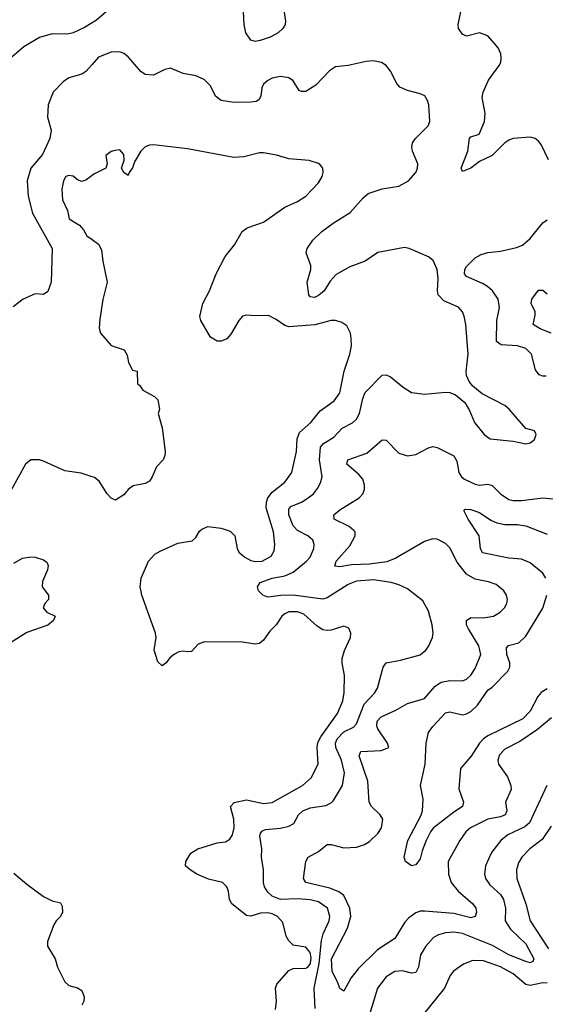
# Model space of a CAD drawing. Header units: inches. Extents: x 1682530 to 1839546, y 640742 to 791647.
# Tile 652 of 656: x 1759657 to 1762142, y 722134 to 726792. Entities that reach past the tile are written whole.
import ezdxf

# ---------------------------------------------------------------- set-up
doc = ezdxf.new("R2010")
doc.units = ezdxf.units.IN
doc.header["$MEASUREMENT"] = 0
doc.layers.add('B7752', color=7, linetype='Continuous')
doc.layers.add('B7762', color=7, linetype='Continuous')

msp = doc.modelspace()

# ---------------------------------------------------------------- linework, layer by layer
at = {"layer": 'B7752', "color": 5}
for points, elevation in [([(1760000, 726777.6), (1759964.1, 726755.9), (1759910, 726730.6), (1759883.8, 726723.8), (1759810, 726725.8), (1759750, 726708.7), (1759676.2, 726663.8), (1759610, 726607.6)], 740), ([(1760000, 726580.8), (1759970, 726546.6), (1759950, 726534.3), (1759890, 726516.9), (1759862.2, 726497.8), (1759814.9, 726450), (1759792.4, 726390), (1759788.5, 726331.5), (1759806, 726270), (1759800.2, 726230), (1759765.4, 726154.6), (1759709.6, 726090.4), (1759692, 726030), (1759697.3, 725957.3), (1759716.9, 725876.9), (1759810.4, 725710), (1759806.4, 725550), (1759790, 725507), (1759770, 725492), (1759730, 725496.2), (1759672.7, 725470), (1759626.5, 725433.5)], 760), ([(1760000, 726055.9), (1759970, 726033), (1759950, 726026.6), (1759930, 726034), (1759910, 726051.5), (1759890, 726055.8), (1759874.8, 726050), (1759863.9, 726030), (1759856.5, 725990), (1759859.9, 725939.9), (1759883, 725890), (1759890.4, 725850), (1759939.8, 725819.8), (1759958.9, 725798.9), (1759974.9, 725770), (1760000, 725751.9)], 780), ([(1760000, 724630), (1759947.8, 724647.8), (1759870, 724658.3), (1759770, 724704.2), (1759750, 724709.8), (1759710.3, 724709.7), (1759684.4, 724690), (1759618.5, 724570)], 780), ([(1759630, 724221.5), (1759670, 724244.4), (1759710, 724251.4), (1759730.2, 724250.2), (1759770, 724237.6), (1759785.3, 724225.3), (1759791.4, 724210), (1759788.8, 724190), (1759765, 724135), (1759763.6, 724110), (1759792.7, 724070), (1759793, 724050), (1759776.3, 724030), (1759767.3, 724010), (1759786, 723990), (1759824, 723970), (1759817.6, 723950), (1759790, 723927.5), (1759690, 723893), (1759495.3, 723770)], 780), ([(1759630, 722754.8), (1759690, 722703), (1759770, 722644.8), (1759810, 722624.6), (1759850, 722614), (1759858, 722598), (1759859.7, 722570), (1759850.2, 722550), (1759830.1, 722529.9), (1759818, 722510), (1759789.1, 722430.9), (1759788.4, 722410), (1759825.2, 722350), (1759836.5, 722310), (1759870, 722240.3), (1759890, 722224), (1759930, 722212.7), (1759950, 722200.3), (1759962.2, 722170), (1759960.6, 722150), (1759950.2, 722130)], 780)]:
    msp.add_lwpolyline(points, dxfattribs=dict(at, elevation=elevation))
at = {"layer": 'B7762', "color": 5}
for points, elevation in [([(1760100.5, 726859.5), (1760020.5, 726790), (1760000, 726777.6)], 740), ([(1760907.7, 726827.7), (1760914, 726786), (1760912.7, 726770), (1760901.6, 726750), (1760878.4, 726730), (1760841.6, 726710), (1760793.1, 726693.1), (1760770, 726689.7), (1760750, 726695.6), (1760726.6, 726730), (1760718.5, 726770), (1760715.6, 726830)], 740), ([(1762156.9, 726130), (1762121.5, 726201.5), (1762110, 726218), (1762094, 726230), (1762070, 726236.9), (1761990.4, 726229.6), (1761970, 726222), (1761950, 726209.6), (1761890.2, 726149.8), (1761830, 726121.7), (1761790, 726089.7), (1761750, 726074), (1761744.2, 726090), (1761776.3, 726170), (1761783.7, 726230), (1761790, 726238.8), (1761829.4, 726250.6), (1761854.3, 726310), (1761857.7, 726350), (1761844.1, 726424.1), (1761848.4, 726450), (1761874, 726506), (1761923.9, 726576.1), (1761930.9, 726590), (1761933.3, 726610), (1761930.8, 726630.8), (1761918.4, 726658.4), (1761870, 726716.3), (1761830, 726729.6), (1761770, 726714.5), (1761750, 726723.7), (1761732, 726750), (1761729.7, 726770), (1761742, 726830)], 740), ([(1761054.2, 722114.2), (1761049.9, 722210), (1761072.2, 722327.8), (1761083.2, 722436.8), (1761092.1, 722467.9), (1761120.8, 722530), (1761122.8, 722550), (1761112.2, 722590), (1761070, 722618.7), (1761030, 722628.8), (1760970, 722633.4), (1760890, 722630.9), (1760850, 722646), (1760830, 722665.3), (1760814.7, 722690), (1760809.2, 722710), (1760809.8, 722770), (1760800.3, 722830), (1760801.1, 722870), (1760792.8, 722930), (1760795.9, 722944.1), (1760804.6, 722955.4), (1760818.4, 722961.6), (1760890, 722967.7), (1760930, 722977.5), (1760952.3, 722990), (1760975, 723030), (1760995.1, 723050), (1761030, 723063.4), (1761104.6, 723075.4), (1761130, 723088.1), (1761141, 723099), (1761182.3, 723170), (1761191.8, 723230), (1761179, 723290), (1761151.7, 723350), (1761150.3, 723370), (1761158.5, 723390), (1761190, 723423.1), (1761234.7, 723445.3), (1761250, 723460.7), (1761285, 723555), (1761333.7, 723606.3), (1761348, 723630), (1761375.1, 723730), (1761389.5, 723750), (1761458, 723762), (1761550, 723787.1), (1761576.9, 723810), (1761591.1, 723830), (1761608.3, 723870), (1761611.2, 723890), (1761606.9, 723930), (1761590, 723994), (1761563.5, 724043.5), (1761490, 724100.4), (1761450, 724119.3), (1761413.2, 724130), (1761330, 724141.7), (1761250, 724135.9), (1761210, 724119.9), (1761110, 724057.9), (1761090, 724051.5), (1760950, 724070.6), (1760890.9, 724069.1), (1760830, 724061.1), (1760806, 724070), (1760785.4, 724090), (1760781.7, 724110), (1760794.6, 724130), (1760850, 724149.6), (1760910, 724161.3), (1760950, 724178.9), (1761012.3, 724230), (1761029.8, 724250), (1761048.1, 724290), (1761049.8, 724310), (1761043.1, 724330), (1761018.9, 724350), (1760970, 724375.4), (1760950, 724397.5), (1760929.4, 724450), (1760930, 724477), (1760939.2, 724490), (1760989.5, 724510.5), (1761021.5, 724530), (1761046, 724550), (1761065, 724575), (1761078.8, 724601.2), (1761086.6, 724630), (1761074.3, 724710), (1761079.6, 724770), (1761093.1, 724786.9), (1761142.6, 724817.4), (1761180.7, 724859.3), (1761230, 724884.6), (1761250, 724902.6), (1761263.9, 724930), (1761279.1, 725000.9), (1761290, 725028.9), (1761370, 725110.3), (1761390, 725111.7), (1761410, 725102.3), (1761470, 725054), (1761510, 725028.9), (1761570, 725021.5), (1761670.3, 725030.3), (1761690, 725028.8), (1761718, 725018), (1761762, 724982), (1761784.2, 724944.2), (1761807.1, 724887.1), (1761853, 724830), (1761881, 724810), (1761990, 724799.1), (1762050, 724786), (1762070, 724791.3), (1762090, 724806), (1762099, 724830), (1762090, 724848), (1762050, 724859), (1761971.6, 724950), (1761950, 724967.6), (1761843.1, 725023.1), (1761799.3, 725059.3), (1761781.3, 725081.3), (1761769.8, 725109.8), (1761767.7, 725127.7), (1761777.1, 725210), (1761765.6, 725350), (1761758, 725390), (1761749.7, 725410), (1761732, 725432), (1761661.9, 725461.9), (1761635.3, 725490), (1761631.7, 725510), (1761635, 725570), (1761629.8, 725609.8), (1761612.4, 725652.4), (1761589.7, 725669.7), (1761499, 725710), (1761475.4, 725715.4), (1761350, 725691.7), (1761290, 725649.8), (1761217.3, 725622.7), (1761153.2, 725586.8), (1761124.5, 725555.5), (1761095.8, 725510), (1761070, 725487.6), (1761050, 725478), (1761030, 725481.2), (1761024.5, 725490), (1761016.2, 725550), (1761032.7, 725610), (1761032.7, 725630), (1761012, 725690), (1761016.2, 725710), (1761043, 725750), (1761086, 725790), (1761138.9, 725830), (1761219.2, 725880.8), (1761280.5, 725950), (1761305.1, 725970), (1761370, 725991.4), (1761450, 726004.2), (1761495.4, 726030), (1761529.7, 726070), (1761537.7, 726090), (1761538.9, 726110), (1761514.3, 726170), (1761511.2, 726190), (1761514.7, 726210), (1761527.8, 726230), (1761588, 726290), (1761595.6, 726310), (1761590.8, 726390), (1761585.1, 726410), (1761571.8, 726431.8), (1761550, 726442), (1761490, 726457.4), (1761453.7, 726473.7), (1761439.6, 726490), (1761410, 726549), (1761390, 726575.3), (1761368, 726590), (1761330, 726598), (1761294.5, 726594.5), (1761210, 726575.6), (1761150, 726569.6), (1761121.6, 726550), (1761057.6, 726482.4), (1761010, 726453.3), (1760990, 726452), (1760978, 726458), (1760950, 726502.7), (1760930, 726516.9), (1760890, 726523.5), (1760850, 726515.1), (1760830, 726504.7), (1760810, 726486.6), (1760801.1, 726470), (1760797.6, 726430), (1760787.4, 726412.6), (1760774.2, 726405.8), (1760750, 726402.6), (1760670, 726400.7), (1760609.6, 726410), (1760583, 726430), (1760559.7, 726479.7), (1760529.7, 726509.7), (1760490, 726527.3), (1760430, 726537.6), (1760370, 726563.1), (1760343.5, 726556.5), (1760290, 726529.6), (1760250, 726532.3), (1760230, 726546.6), (1760170, 726616.9), (1760150, 726632.6), (1760130, 726641), (1760090, 726638.7), (1760030, 726615.1), (1760000, 726580.8)], 760), ([(1760865.7, 722110), (1760870.7, 722150), (1760867, 722210), (1760873.1, 722230), (1760930, 722293.8), (1760950, 722304.3), (1761010, 722304.7), (1761018.8, 722310), (1761032.3, 722327.7), (1761034.3, 722354.3), (1761030, 722379.4), (1761010, 722404.6), (1760950, 722414.2), (1760930, 722434.2), (1760916.7, 722456.7), (1760901.2, 722521.2), (1760876.4, 722550), (1760850, 722562.7), (1760830, 722566.7), (1760795.1, 722564.9), (1760750, 722551.9), (1760730, 722554.8), (1760659.7, 722610), (1760648.2, 722630), (1760644.4, 722670), (1760635.6, 722690), (1760616.3, 722710), (1760550, 722726.1), (1760495.2, 722750), (1760462.3, 722770), (1760441.6, 722790), (1760442.4, 722810), (1760465.7, 722850), (1760498.7, 722870), (1760590, 722898.4), (1760630, 722903.7), (1760650, 722915.9), (1760663.1, 722936.9), (1760671.1, 722970), (1760668.9, 723010), (1760654.2, 723070), (1760671.5, 723088.5), (1760730, 723101.1), (1760810, 723084.2), (1760850, 723089.5), (1760993.5, 723170), (1761034.8, 723205.2), (1761068.4, 723270), (1761063.4, 723350), (1761066.5, 723373.5), (1761080.2, 723399.8), (1761158.8, 723510), (1761184.1, 723570), (1761191.4, 723610), (1761192.8, 723690), (1761181.2, 723750), (1761182.2, 723770), (1761192.2, 723807.8), (1761221.1, 723870), (1761223, 723890), (1761213.6, 723913.6), (1761190, 723923), (1761130, 723905), (1761110, 723902.3), (1761090, 723906.6), (1761063.3, 723923.3), (1760999.7, 723979.7), (1760970, 723991.6), (1760930, 723990.4), (1760910, 723981.9), (1760896.3, 723970), (1760870, 723928.8), (1760840, 723900), (1760810, 723857), (1760790, 723841.8), (1760770, 723838.7), (1760710, 723848.1), (1760530, 723849.8), (1760501.4, 723838.6), (1760470, 723804.2), (1760450, 723801.3), (1760430, 723804.7), (1760410, 723801.3), (1760388.9, 723791.1), (1760367.2, 723772.8), (1760350, 723749.2), (1760330, 723735.3), (1760310, 723755.3), (1760292.7, 723810), (1760302.9, 723870), (1760299.6, 723890), (1760234.5, 724070), (1760227.1, 724110), (1760231.2, 724150), (1760266, 724230), (1760296.5, 724263.5), (1760321.2, 724278.8), (1760404.8, 724315.2), (1760472.7, 724327.3), (1760490, 724342.2), (1760507, 724373), (1760517.3, 724382.7), (1760545.9, 724394.1), (1760610, 724387.4), (1760652.8, 724372.8), (1760673.7, 724350), (1760684.8, 724290), (1760693.5, 724273.5), (1760720.7, 724250), (1760750, 724234.1), (1760771.6, 724228.4), (1760803.7, 724230), (1760845.4, 724254.6), (1760860.2, 724279.8), (1760862.9, 724310), (1760856.3, 724370), (1760822.8, 724482.8), (1760823.8, 724510), (1760830.3, 724529.7), (1760850, 724557.1), (1760910, 724603.9), (1760943.4, 724650), (1760965.2, 724750), (1760968, 724810), (1760980.3, 724839.7), (1761033.2, 724886.8), (1761077.9, 724942.1), (1761143.1, 724990), (1761170, 725026.7), (1761191.6, 725130), (1761218.2, 725210), (1761225.3, 725250), (1761224.4, 725284.4), (1761221.6, 725310), (1761203.6, 725343.6), (1761180.1, 725360.1), (1761150, 725369.6), (1761129.5, 725369.5), (1761051.9, 725348.1), (1760930, 725339.7), (1760910, 725346.3), (1760870, 725374.7), (1760832.9, 725392.9), (1760770.9, 725390.9), (1760730, 725395.1), (1760710, 725389.3), (1760693.4, 725370), (1760655.3, 725304.7), (1760637, 725283), (1760610, 725271.8), (1760590, 725271.8), (1760559.5, 725290), (1760513, 725370), (1760508.5, 725388.5), (1760522.3, 725450), (1760553.8, 725510), (1760586.2, 725590), (1760628.2, 725671.8), (1760672.5, 725727.5), (1760708.9, 725790), (1760733, 725807), (1760810, 725835.2), (1760910, 725904.9), (1760970, 725931.8), (1761010, 725957.6), (1761070, 726020.5), (1761087, 726050), (1761092, 726070), (1761089.4, 726089.4), (1761074, 726110), (1761025.6, 726125.6), (1760930, 726134), (1760871.2, 726151.2), (1760810, 726161.7), (1760790, 726163.1), (1760716.9, 726143.1), (1760670, 726139.8), (1760450, 726181.1), (1760290, 726199.9), (1760270, 726198.8), (1760250, 726191.2), (1760229.1, 726170.9), (1760200.1, 726119.9), (1760190, 726092), (1760174, 726070), (1760170, 726055.3), (1760150, 726068.7), (1760139, 726090), (1760151.5, 726128.5), (1760150, 726155.3), (1760130, 726176), (1760107.1, 726172.9), (1760090, 726168.7), (1760064.7, 726150), (1760071.3, 726110), (1760064.7, 726090), (1760010, 726063.6), (1760000, 726055.9)], 780), ([(1762145.6, 725105.6), (1762130, 725106), (1762113, 725113), (1762096.1, 725136.1), (1762076.1, 725210), (1762050, 725237.4), (1762010, 725249.1), (1761933.5, 725253.5), (1761911.2, 725270), (1761912.4, 725370), (1761925, 725430), (1761918.5, 725470), (1761891.9, 725510), (1761868.4, 725530), (1761844.9, 725544.9), (1761770, 725577.3), (1761759.3, 725590), (1761762, 725610), (1761770, 725624.2), (1761810, 725665.4), (1761838, 725682), (1761870, 725690.9), (1761930, 725698), (1762005.1, 725714.9), (1762034.1, 725725.9), (1762070, 725757.7), (1762130, 725831.8), (1762150, 725845.3)], 740), ([(1760000, 725751.9), (1760030, 725730.3), (1760043.7, 725703.7), (1760050.2, 725650.2), (1760071.2, 725550), (1760050, 725468.7), (1760035.5, 725375.5), (1760033.2, 725333.2), (1760038.8, 725310), (1760090, 725251.3), (1760151.3, 725230), (1760164.7, 725204.7), (1760171.3, 725170), (1760190, 725134), (1760212, 725130), (1760214, 725070), (1760223.6, 725063.6), (1760239.6, 725039.6), (1760294, 725010), (1760310, 724994), (1760318, 724950), (1760311, 724930), (1760330, 724862), (1760344.9, 724750), (1760343, 724730), (1760335.8, 724710), (1760303.1, 724676.9), (1760283.8, 724630), (1760270, 724609.6), (1760250, 724598.4), (1760193, 724587), (1760170.5, 724569.5), (1760150, 724544), (1760110, 724519), (1760090, 724528.7), (1760070, 724548.7), (1760032.7, 724610), (1760010, 724626.6), (1760000, 724630)], 780), ([(1762170, 725309.1), (1762117.6, 725330), (1762084, 725350), (1762094.5, 725394.5), (1762093.7, 725410), (1762075.1, 725450), (1762078.3, 725470), (1762110, 725512.7), (1762130, 725512.2), (1762150, 725495.8)], 720), ([(1762170.9, 723490), (1762105.2, 723434.8), (1762022, 723378), (1761950, 723342), (1761925.7, 723314.3), (1761917.8, 723290), (1761919.8, 723270), (1761963.6, 723210), (1761979.3, 723170), (1761979.8, 723150), (1761953.2, 723090), (1761959.8, 723050), (1761952.7, 723030), (1761930, 723020.9), (1761870, 723009.5), (1761787.6, 722970), (1761765.7, 722950), (1761737.4, 722910), (1761682.3, 722810), (1761683.5, 722750), (1761696.3, 722710), (1761729.4, 722670), (1761799, 722610), (1761812.7, 722590), (1761816, 722570), (1761810.2, 722549.8), (1761790, 722543.7), (1761710, 722563.5), (1761570, 722574.9), (1761550, 722574.3), (1761530, 722567.2), (1761496.4, 722543.6), (1761477.1, 722522.9), (1761430, 722445.1), (1761348.2, 722391.8), (1761257.3, 722302.7), (1761222.1, 722257.9), (1761190, 722197), (1761170, 722209.6), (1761160, 722240), (1761133.8, 722290), (1761130.6, 722350), (1761206, 722494), (1761221.8, 722550), (1761218.1, 722590), (1761189.9, 722649.9), (1761166.5, 722666.5), (1761123.4, 722683.4), (1761009.6, 722710), (1760998.3, 722730), (1761010, 722810.6), (1761021.3, 722830), (1761070, 722858), (1761110, 722890.2), (1761130, 722890.2), (1761190, 722874), (1761250, 722877.7), (1761287.3, 722890), (1761310, 722903.9), (1761350, 722942.6), (1761367.1, 722970), (1761374.3, 723010), (1761361.3, 723030), (1761320.4, 723070), (1761308.7, 723090), (1761302.1, 723190), (1761261.9, 723310), (1761270, 723331), (1761365.4, 723334.6), (1761401.6, 723350), (1761396, 723370), (1761350, 723437.3), (1761345.1, 723450), (1761346.9, 723473.1), (1761366.1, 723493.9), (1761434.5, 723525.5), (1761490, 723557.1), (1761570, 723580.7), (1761620.8, 723639.2), (1761650, 723659), (1761690, 723666), (1761750, 723664.9), (1761770, 723672.7), (1761790, 723691.7), (1761810, 723723.1), (1761837, 723790), (1761827, 723830), (1761778.1, 723910), (1761769.9, 723930), (1761769.9, 723950.1), (1761790, 723963.9), (1761850, 723962), (1761897, 723970), (1761927.8, 723990), (1761948.2, 724010), (1761959.7, 724030), (1761963.5, 724050), (1761958.9, 724070), (1761946.3, 724090), (1761910, 724120.4), (1761873.3, 724133.3), (1761810, 724146.1), (1761770, 724169.8), (1761725.3, 724225.3), (1761690, 724294.3), (1761670, 724314.7), (1761630, 724334.5), (1761610, 724335.8), (1761570, 724324), (1761435, 724245), (1761391.9, 724228.1), (1761310, 724217.3), (1761226.1, 724213.9), (1761170, 724204), (1761147.1, 724207.1), (1761153.7, 724230), (1761217.1, 724302.9), (1761243.5, 724350), (1761242.4, 724370), (1761236.6, 724376.6), (1761214.6, 724394.6), (1761143.6, 724430), (1761142, 724450), (1761170, 724474), (1761262.6, 724530), (1761279.8, 724550), (1761286.4, 724570), (1761287.1, 724590), (1761278.4, 724618.4), (1761260.8, 724640.8), (1761204, 724690), (1761207.6, 724710), (1761298.8, 724741.2), (1761370, 724804.9), (1761390, 724803.1), (1761450, 724741.5), (1761490, 724729), (1761530, 724734.6), (1761590, 724767.2), (1761610, 724773.4), (1761630, 724768.9), (1761710, 724729), (1761724, 724704), (1761733.4, 724650), (1761746, 724630), (1761759.1, 724619.1), (1761810, 724594.8), (1761830, 724590.9), (1761870, 724594.8), (1761890, 724589.3), (1761930, 724549.2), (1761970, 724522.6), (1761990, 724517.8), (1762030, 724517.5), (1762130, 724531), (1762210, 724522.3)], 740), ([(1762145, 724150), (1762130, 724173.7), (1762070, 724223.6), (1762030, 724240.9), (1761970, 724244.9), (1761844.4, 724270), (1761835.3, 724290), (1761829.1, 724350), (1761777.4, 724430), (1761757, 724470), (1761763.3, 724476.7), (1761790, 724474.8), (1761830, 724460.9), (1761884.8, 724424.8), (1761912.6, 724412.6), (1761950, 724403.6), (1762010, 724404.8), (1762050, 724397.3), (1762150, 724358.6)], 720), ([(1762150, 723626.7), (1762122.4, 723610), (1762106.1, 723590), (1762070, 723521.7), (1762035.1, 723484.9), (1761870, 723404.7), (1761849, 723391), (1761830.5, 723370), (1761791.1, 723308.9), (1761741.1, 723250), (1761733.7, 723153.7), (1761755.2, 723090), (1761750.3, 723070), (1761710, 723044), (1761612.4, 722967.6), (1761598.5, 722950), (1761579.3, 722910), (1761559.6, 722860.4), (1761550, 722822), (1761530, 722794), (1761508.7, 722790), (1761481.2, 722810), (1761475.1, 722830), (1761491.8, 722910), (1761554.1, 723025.9), (1761562, 723050), (1761564.2, 723104.2), (1761551.1, 723170), (1761574.3, 723270), (1761578.1, 723370), (1761590, 723419.7), (1761610, 723449.4), (1761670, 723512.8), (1761690, 723517.4), (1761750, 723504), (1761770, 723508.7), (1761790, 723520.1), (1761821.5, 723550), (1761870, 723620.3), (1761890, 723634.6), (1761965.4, 723710), (1761974.5, 723730), (1761974.2, 723750), (1761959.3, 723790), (1761958.8, 723821.2), (1761968, 723832), (1762016.3, 723843.7), (1762050, 723876.5), (1762130, 724008.1), (1762148.7, 724070)], 720), ([(1762148.9, 723168.9), (1762066.5, 722993.5), (1762045.5, 722974.5), (1761964.3, 722935.7), (1761931.2, 722910), (1761888.2, 722851.8), (1761858.4, 722790), (1761854.7, 722750), (1761859.7, 722730), (1761880.1, 722700.1), (1761930, 722653.5), (1761943.4, 722630), (1761953.5, 722590), (1761951.4, 722530), (1761976.6, 722490), (1762050, 722420.2), (1762087.6, 722350), (1762083.1, 722336.9), (1762070, 722331.1), (1762050, 722336.5), (1761970, 722368.9), (1761892.9, 722412.9), (1761750, 722469), (1761710, 722476.4), (1761670, 722473.3), (1761636.7, 722463.3), (1761612.9, 722450), (1761576.8, 722410), (1761551.3, 722368.7), (1761541.7, 722310), (1761530, 722284.5), (1761510, 722282.2), (1761467.3, 722292.7), (1761430, 722289.8), (1761390, 722264), (1761348.4, 722210), (1761305.7, 722070)], 760), ([(1762170, 722977.3), (1762126.4, 722913.6), (1762068.6, 722870), (1762031.5, 722830), (1762015.6, 722804.4), (1762005, 722770), (1762007.2, 722730), (1762050.5, 722610), (1762070.1, 722530), (1762157.3, 722397.3)], 780), ([(1762150, 722235), (1762130, 722236), (1762070, 722222.8), (1762050, 722228.5), (1761990, 722279.2), (1761930, 722311.6), (1761850, 722340.8), (1761798.5, 722341.5), (1761755.1, 722324.9), (1761708.1, 722291.9), (1761692.4, 722270), (1761665.2, 722210), (1761559.6, 722080.4)], 780)]:
    msp.add_lwpolyline(points, dxfattribs=dict(at, elevation=elevation))

doc.saveas('drawing.dxf')
